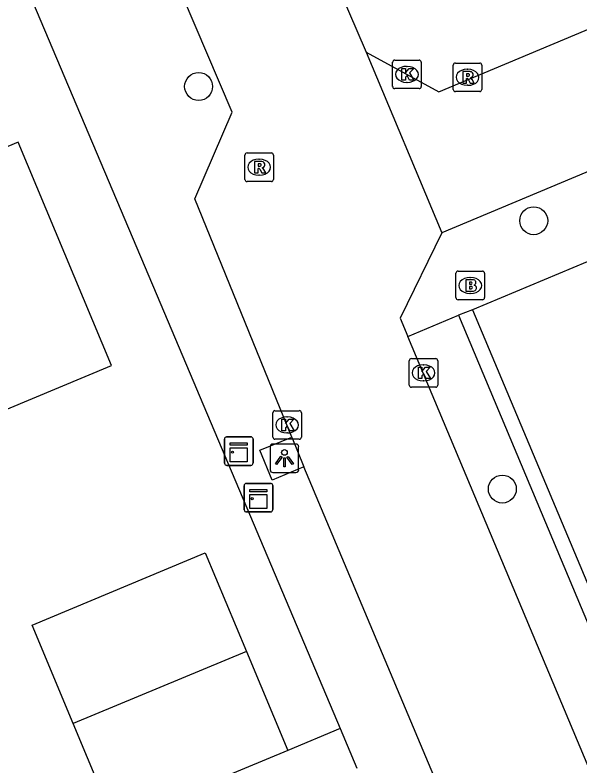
# Model space of a CAD drawing. Extents: x 157767 to 159171, y 387842 to 389425.
# Drawn here: x 158864.69 to 158884.47, y 388307.42 to 388333.68 of the extents above; entities that cross this region are included whole.
import ezdxf

# ---------------------------------------------------------------- set-up
doc = ezdxf.new("R2010")
doc.units = 0
for name, color, linetype in [('IMGEO_Boom', 7, 'Continuous'), ('IMGEO_Brandkraan', 7, 'Continuous'), ('IMGEO_Kast', 7, 'Continuous'), ('IMGEO_Kolk', 7, 'Continuous'), ('IMGEO_Lichtpunt', 7, 'Continuous'), ('IMGEO_Pand', 7, 'Continuous'), ('IMGEO_Rijbaan_lokaal_open', 7, 'Continuous'), ('IMGEO_Rioolput', 7, 'Continuous'), ('IMGEO_Voetpad_open', 7, 'Continuous')]:
    doc.layers.add(name, color=color, linetype=linetype)

msp = doc.modelspace()

# ---------------------------------------------------------------- linework, layer by layer
at = {"layer": 'IMGEO_Boom'}
for centre in [(158871.121, 388331.18), (158882.853, 388326.479), (158881.754, 388317.082)]:
    msp.add_circle(centre, 0.489, dxfattribs=at)
at = {"layer": 'IMGEO_Brandkraan'}
for p, q in [((158880.131, 388323.787), (158880.131, 388324.639)), ((158880.206, 388324.713), (158881.058, 388324.713)), ((158881.132, 388324.639), (158881.132, 388323.787)), ((158880.619, 388324.493), (158880.644, 388324.493)), ((158880.642, 388323.933), (158880.617, 388323.933)), ((158881.058, 388323.713), (158880.206, 388323.713))]:
    msp.add_line(p, q, dxfattribs=at)
for points in [[(158880.131, 388323.787), (158880.131, 388324.639)], [(158880.206, 388324.713), (158881.058, 388324.713)], [(158881.132, 388324.639), (158881.132, 388323.787)], [(158880.479, 388324.413), (158880.479, 388324.013), (158880.692, 388324.013)], [(158880.71, 388324.413), (158880.479, 388324.413)], [(158880.658, 388324.332), (158880.604, 388324.332), (158880.604, 388324.256)], [(158880.604, 388324.256), (158880.657, 388324.256)], [(158880.666, 388324.18), (158880.604, 388324.18), (158880.604, 388324.099)], [(158880.604, 388324.099), (158880.666, 388324.099)], [(158881.058, 388323.713), (158880.206, 388323.713)]]:
    msp.add_lwpolyline(points, dxfattribs=at)
for centre, radius, start, end in [((158880.208, 388324.637), 0.0765, 91.552, 178.448), ((158880.208, 388324.637), 0.0765, 91.552, 178.448), ((158881.056, 388324.637), 0.0765, 1.552, 88.448), ((158881.056, 388324.637), 0.0765, 1.552, 88.448), ((158880.659, 388324.294), 0.0379, 267.8285, 90.9355), ((158880.714, 388324.268), 0.145, 59.4692, 91.5367), ((158880.739, 388324.315), 0.0922, 285.5137, 58.1501), ((158880.667, 388324.139), 0.0404, 269.8759, 90.5077), ((158880.698, 388324.264), 0.251, 268.6676, 293.5347), ((158880.744, 388324.123), 0.105, 301.3115, 78.989), ((158880.208, 388323.789), 0.0765, 181.552, 268.448), ((158880.208, 388323.789), 0.0765, 181.552, 268.448), ((158881.056, 388323.789), 0.0765, 271.552, 358.448), ((158881.056, 388323.789), 0.0765, 271.552, 358.448)]:
    msp.add_arc(centre, radius, start, end, dxfattribs=at)
for centre, major_axis, ratio, start_param, end_param in [((158880.618, 388324.213), (-0.387, 0.002), 0.722429, 4.712389, 7.853982), ((158880.643, 388324.213), (-0.39, 0.002), 0.717154, 1.570796, 4.712389)]:
    msp.add_ellipse(centre, major_axis=major_axis, ratio=ratio, start_param=start_param, end_param=end_param, dxfattribs=at)
at = {"layer": 'IMGEO_Kast'}
for p, q in [((158872.028, 388317.987), (158872.028, 388318.828)), ((158872.028, 388318.828), (158872.028, 388317.987)), ((158872.103, 388318.912), (158872.944, 388318.912)), ((158872.944, 388318.912), (158872.103, 388318.912)), ((158873.028, 388318.837), (158873.028, 388317.996)), ((158873.028, 388317.996), (158873.028, 388318.837)), ((158872.953, 388317.912), (158872.112, 388317.912)), ((158872.112, 388317.912), (158872.953, 388317.912)), ((158872.717, 388316.356), (158872.717, 388317.197)), ((158872.717, 388317.197), (158872.717, 388316.356)), ((158872.792, 388317.281), (158873.633, 388317.281)), ((158873.633, 388317.281), (158872.792, 388317.281)), ((158873.717, 388317.206), (158873.717, 388316.365)), ((158873.717, 388316.365), (158873.717, 388317.206)), ((158873.642, 388316.281), (158872.801, 388316.281)), ((158872.801, 388316.281), (158873.642, 388316.281))]:
    msp.add_line(p, q, dxfattribs=at)
for points in [[(158872.223, 388318.702), (158872.823, 388318.702), (158872.823, 388318.617), (158872.223, 388318.617), (158872.223, 388318.702)], [(158872.223, 388318.527), (158872.823, 388318.527), (158872.823, 388318.038), (158872.223, 388318.038), (158872.223, 388318.527)], [(158872.912, 388317.071), (158873.512, 388317.071), (158873.512, 388316.986), (158872.912, 388316.986), (158872.912, 388317.071)], [(158872.912, 388316.896), (158873.512, 388316.896), (158873.512, 388316.407), (158872.912, 388316.407), (158872.912, 388316.896)]]:
    msp.add_lwpolyline(points, dxfattribs=at)
for centre in [(158872.307, 388318.376), (158872.996, 388316.745)]:
    msp.add_circle(centre, 0.0377, dxfattribs=at)
for centre, start, end in [((158872.106, 388318.834), 92.4484, 184.2845), ((158872.106, 388318.834), 92.4484, 184.2845), ((158872.95, 388318.834), 2.4484, 94.2845), ((158872.95, 388318.834), 2.4484, 94.2845), ((158872.106, 388317.99), 182.4484, 274.2845), ((158872.106, 388317.99), 182.4484, 274.2845), ((158872.95, 388317.99), 272.4484, 4.2845), ((158872.95, 388317.99), 272.4484, 4.2845), ((158872.795, 388317.203), 92.4484, 184.2845), ((158872.795, 388317.203), 92.4484, 184.2845), ((158873.639, 388317.203), 2.4484, 94.2845), ((158873.639, 388317.203), 2.4484, 94.2845), ((158872.795, 388316.359), 182.4484, 274.2845), ((158872.795, 388316.359), 182.4484, 274.2845), ((158873.639, 388316.359), 272.4484, 4.2845), ((158873.639, 388316.359), 272.4484, 4.2845)]:
    msp.add_arc(centre, 0.0779, start, end, dxfattribs=at)
at = {"layer": 'IMGEO_Kolk'}
for p, q in [((158877.915, 388331.179), (158877.915, 388332.031)), ((158877.99, 388332.105), (158878.842, 388332.105)), ((158878.403, 388331.885), (158878.428, 388331.885)), ((158878.916, 388332.031), (158878.916, 388331.179)), ((158878.842, 388331.105), (158877.99, 388331.105)), ((158878.426, 388331.325), (158878.401, 388331.325)), ((158878.57, 388321.649), (158879.422, 388321.649)), ((158878.495, 388320.723), (158878.495, 388321.575)), ((158878.983, 388321.429), (158879.008, 388321.429)), ((158879.496, 388321.575), (158879.496, 388320.723)), ((158879.006, 388320.869), (158878.981, 388320.869)), ((158879.422, 388320.649), (158878.57, 388320.649)), ((158873.794, 388319.827), (158874.646, 388319.827)), ((158873.719, 388318.901), (158873.719, 388319.753)), ((158874.207, 388319.607), (158874.232, 388319.607)), ((158874.72, 388319.753), (158874.72, 388318.901)), ((158874.23, 388319.047), (158874.205, 388319.047)), ((158874.646, 388318.827), (158873.794, 388318.827))]:
    msp.add_line(p, q, dxfattribs=at)
for points in [[(158877.915, 388331.179), (158877.915, 388332.031)], [(158877.99, 388332.105), (158878.842, 388332.105)], [(158878.916, 388332.031), (158878.916, 388331.179)], [(158878.236, 388331.805), (158878.359, 388331.805), (158878.359, 388331.654), (158878.489, 388331.805), (158878.653, 388331.805), (158878.507, 388331.654), (158878.66, 388331.405), (158878.508, 388331.405), (158878.423, 388331.569), (158878.359, 388331.502), (158878.359, 388331.405), (158878.236, 388331.405), (158878.236, 388331.805)], [(158878.842, 388331.105), (158877.99, 388331.105)], [(158878.57, 388321.649), (158879.422, 388321.649)], [(158878.495, 388320.723), (158878.495, 388321.575)], [(158879.496, 388321.575), (158879.496, 388320.723)], [(158878.816, 388321.349), (158878.939, 388321.349), (158878.939, 388321.198), (158879.069, 388321.349), (158879.233, 388321.349), (158879.087, 388321.198), (158879.24, 388320.949), (158879.088, 388320.949), (158879.003, 388321.113), (158878.939, 388321.046), (158878.939, 388320.949), (158878.816, 388320.949), (158878.816, 388321.349)], [(158879.422, 388320.649), (158878.57, 388320.649)], [(158873.794, 388319.827), (158874.646, 388319.827)], [(158873.719, 388318.901), (158873.719, 388319.753)], [(158874.72, 388319.753), (158874.72, 388318.901)], [(158874.04, 388319.527), (158874.163, 388319.527), (158874.163, 388319.376), (158874.293, 388319.527), (158874.457, 388319.527), (158874.311, 388319.376), (158874.464, 388319.127), (158874.312, 388319.127), (158874.227, 388319.291), (158874.163, 388319.224), (158874.163, 388319.127), (158874.04, 388319.127), (158874.04, 388319.527)], [(158874.646, 388318.827), (158873.794, 388318.827)]]:
    msp.add_lwpolyline(points, dxfattribs=at)
for centre, start, end in [((158877.992, 388332.029), 91.552, 178.448), ((158877.992, 388332.029), 91.552, 178.448), ((158878.84, 388332.029), 1.552, 88.448), ((158878.84, 388332.029), 1.552, 88.448), ((158877.992, 388331.181), 181.552, 268.448), ((158877.992, 388331.181), 181.552, 268.448), ((158878.84, 388331.181), 271.552, 358.448), ((158878.84, 388331.181), 271.552, 358.448), ((158878.572, 388321.573), 91.552, 178.448), ((158878.572, 388321.573), 91.552, 178.448), ((158879.42, 388321.573), 1.552, 88.448), ((158879.42, 388321.573), 1.552, 88.448), ((158878.572, 388320.725), 181.552, 268.448), ((158878.572, 388320.725), 181.552, 268.448), ((158879.42, 388320.725), 271.552, 358.448), ((158879.42, 388320.725), 271.552, 358.448), ((158873.796, 388319.751), 91.552, 178.448), ((158873.796, 388319.751), 91.552, 178.448), ((158874.644, 388319.751), 1.552, 88.448), ((158874.644, 388319.751), 1.552, 88.448), ((158873.796, 388318.903), 181.552, 268.448), ((158873.796, 388318.903), 181.552, 268.448), ((158874.644, 388318.903), 271.552, 358.448), ((158874.644, 388318.903), 271.552, 358.448)]:
    msp.add_arc(centre, 0.0765, start, end, dxfattribs=at)
for centre, major_axis, ratio, start_param, end_param in [((158878.402, 388331.605), (-0.387, 0.002), 0.722429, 4.712389, 7.853982), ((158878.427, 388331.605), (-0.39, 0.002), 0.717154, 1.570796, 4.712389), ((158878.982, 388321.149), (-0.387, 0.002), 0.722429, 4.712389, 7.853982), ((158879.007, 388321.149), (-0.39, 0.002), 0.717154, 1.570796, 4.712389), ((158874.206, 388319.327), (-0.387, 0.002), 0.722429, 4.712389, 7.853982), ((158874.231, 388319.327), (-0.39, 0.002), 0.717154, 1.570796, 4.712389)]:
    msp.add_ellipse(centre, major_axis=major_axis, ratio=ratio, start_param=start_param, end_param=end_param, dxfattribs=at)
at = {"layer": 'IMGEO_Lichtpunt'}
for p, q in [((158873.628, 388318.565), (158873.628, 388317.758)), ((158873.628, 388318.565), (158873.628, 388317.758)), ((158874.53, 388318.66), (158873.722, 388318.66)), ((158874.53, 388318.66), (158873.722, 388318.66)), ((158874.624, 388317.758), (158874.624, 388318.565)), ((158874.624, 388317.758), (158874.624, 388318.565)), ((158873.722, 388317.664), (158874.53, 388317.664)), ((158873.722, 388317.664), (158874.53, 388317.664))]:
    msp.add_line(p, q, dxfattribs=at)
for points in [[(158874.002, 388318.229), (158874.041, 388318.201), (158873.853, 388317.939), (158873.815, 388317.966), (158874.002, 388318.229)], [(158874.214, 388318.201), (158874.252, 388318.228), (158874.439, 388317.966), (158874.4, 388317.938), (158874.214, 388318.201)], [(158874.104, 388318.181), (158874.151, 388318.181), (158874.151, 388317.859), (158874.104, 388317.859), (158874.104, 388318.181)]]:
    msp.add_lwpolyline(points, dxfattribs=at)
msp.add_circle((158874.127, 388318.363), 0.0994, dxfattribs=at)
for centre, start, end in [((158873.722, 388318.565), 90, 180), ((158873.722, 388318.565), 90, 180), ((158874.53, 388318.565), 0, 90), ((158874.53, 388318.565), 0, 90), ((158873.722, 388317.758), 180, 270), ((158873.722, 388317.758), 180, 270), ((158874.53, 388317.758), 270, 0), ((158874.53, 388317.758), 270, 360)]:
    msp.add_arc(centre, 0.0946, start, end, dxfattribs=at)
at = {"layer": 'IMGEO_Pand'}
for points in [[(158861.936, 388320.454), (158862.517, 388319.091), (158863.455, 388319.482), (158868.069, 388321.406), (158864.805, 388329.233), (158861.425, 388327.823), (158860.853, 388329.195), (158858.608, 388328.259)], [(158866.732, 388308.875), (158865.295, 388312.319), (158871.355, 388314.846), (158872.793, 388311.398)], [(158872.793, 388311.398), (158866.732, 388308.875)], [(158872.793, 388311.398), (158874.241, 388307.926)], [(158868.182, 388305.399), (158866.732, 388308.875)], [(158874.241, 388307.926), (158868.182, 388305.399)]]:
    msp.add_lwpolyline(points, dxfattribs=at)
at = {"layer": 'IMGEO_Rijbaan_lokaal_open'}
for points in [[(158873.925, 388339.494), (158876.988, 388332.381)], [(158874.379, 388318.905), (158870.99, 388327.245), (158872.301, 388330.286), (158869.266, 388337.403)], [(158876.988, 388332.381), (158879.529, 388330.996), (158885.885, 388333.656)], [(158876.988, 388332.381), (158879.641, 388326.056)], [(158889.672, 388330.256), (158887.633, 388329.402), (158879.641, 388326.056)], [(158879.641, 388326.056), (158878.181, 388323.066), (158878.449, 388322.427)], [(158890.42, 388293.888), (158878.449, 388322.427)], [(158874.379, 388318.905), (158874.805, 388317.855)], [(158884.057, 388295.857), (158874.805, 388317.855)]]:
    msp.add_lwpolyline(points, dxfattribs=at)
at = {"layer": 'IMGEO_Rioolput'}
for p, q in [((158880.035, 388331.076), (158880.035, 388331.928)), ((158880.11, 388332.002), (158880.962, 388332.002)), ((158881.036, 388331.928), (158881.036, 388331.076)), ((158880.523, 388331.782), (158880.548, 388331.782)), ((158880.546, 388331.222), (158880.521, 388331.222)), ((158880.962, 388331.002), (158880.11, 388331.002)), ((158872.741, 388327.926), (158872.741, 388328.778)), ((158872.816, 388328.852), (158873.668, 388328.852)), ((158873.742, 388328.778), (158873.742, 388327.926)), ((158873.229, 388328.632), (158873.254, 388328.632)), ((158873.252, 388328.072), (158873.227, 388328.072)), ((158873.668, 388327.852), (158872.816, 388327.852))]:
    msp.add_line(p, q, dxfattribs=at)
for points in [[(158880.035, 388331.076), (158880.035, 388331.928)], [(158880.11, 388332.002), (158880.962, 388332.002)], [(158881.036, 388331.928), (158881.036, 388331.076)], [(158880.624, 388331.7), (158880.372, 388331.702), (158880.372, 388331.302)], [(158880.55, 388331.621), (158880.496, 388331.621), (158880.496, 388331.54)], [(158880.372, 388331.302), (158880.496, 388331.302), (158880.496, 388331.464), (158880.507, 388331.464)], [(158880.496, 388331.54), (158880.548, 388331.54)], [(158880.554, 388331.435), (158880.625, 388331.302), (158880.765, 388331.302), (158880.7, 388331.428)], [(158880.962, 388331.002), (158880.11, 388331.002)], [(158872.741, 388327.926), (158872.741, 388328.778)], [(158872.816, 388328.852), (158873.668, 388328.852)], [(158873.742, 388328.778), (158873.742, 388327.926)], [(158873.33, 388328.55), (158873.078, 388328.552), (158873.078, 388328.152)], [(158873.256, 388328.471), (158873.202, 388328.471), (158873.202, 388328.39)], [(158873.078, 388328.152), (158873.202, 388328.152), (158873.202, 388328.314), (158873.213, 388328.314)], [(158873.202, 388328.39), (158873.254, 388328.39)], [(158873.26, 388328.285), (158873.331, 388328.152), (158873.471, 388328.152), (158873.406, 388328.278)], [(158873.668, 388327.852), (158872.816, 388327.852)]]:
    msp.add_lwpolyline(points, dxfattribs=at)
for centre, radius, start, end in [((158880.112, 388331.926), 0.0765, 91.552, 178.448), ((158880.112, 388331.926), 0.0765, 91.552, 178.448), ((158880.96, 388331.926), 0.0765, 1.552, 88.448), ((158880.96, 388331.926), 0.0765, 1.552, 88.448), ((158880.556, 388331.525), 0.0964, 77.0061, 93.1865), ((158880.57, 388331.582), 0.0378, 276.6634, 79.6772), ((158880.623, 388331.59), 0.109, 350.3612, 89.416), ((158880.506, 388331.411), 0.0533, 26.0293, 88.6989), ((158880.532, 388331.729), 0.19, 274.7715, 282.9687), ((158880.621, 388331.59), 0.112, 277.5842, 350.9817), ((158880.605, 388331.375), 0.108, 29.5134, 73.7905), ((158880.112, 388331.078), 0.0765, 181.552, 268.448), ((158880.112, 388331.078), 0.0765, 181.552, 268.448), ((158880.96, 388331.078), 0.0765, 271.552, 358.448), ((158880.96, 388331.078), 0.0765, 271.552, 358.448), ((158872.818, 388328.776), 0.0765, 91.552, 178.448), ((158872.818, 388328.776), 0.0765, 91.552, 178.448), ((158873.666, 388328.776), 0.0765, 1.552, 88.448), ((158873.666, 388328.776), 0.0765, 1.552, 88.448), ((158873.262, 388328.375), 0.0964, 77.0061, 93.1865), ((158873.276, 388328.432), 0.0378, 276.6634, 79.6772), ((158873.329, 388328.44), 0.109, 350.3612, 89.416), ((158873.212, 388328.261), 0.0533, 26.0293, 88.6989), ((158873.238, 388328.579), 0.19, 274.7715, 282.9687), ((158873.327, 388328.44), 0.112, 277.5842, 350.9817), ((158873.311, 388328.225), 0.108, 29.5134, 73.7905), ((158872.818, 388327.928), 0.0765, 181.552, 268.448), ((158872.818, 388327.928), 0.0765, 181.552, 268.448), ((158873.666, 388327.928), 0.0765, 271.552, 358.448), ((158873.666, 388327.928), 0.0765, 271.552, 358.448)]:
    msp.add_arc(centre, radius, start, end, dxfattribs=at)
for centre, major_axis, ratio, start_param, end_param in [((158880.522, 388331.502), (-0.387, 0.002), 0.722429, 4.712389, 7.853982), ((158880.547, 388331.502), (-0.39, 0.002), 0.717154, 1.570796, 4.712389), ((158873.228, 388328.352), (-0.387, 0.002), 0.722429, 4.712389, 7.853982), ((158873.253, 388328.352), (-0.39, 0.002), 0.717154, 1.570796, 4.712389)]:
    msp.add_ellipse(centre, major_axis=major_axis, ratio=ratio, start_param=start_param, end_param=end_param, dxfattribs=at)
at = {"layer": 'IMGEO_Voetpad_open'}
for points in [[(158937.383, 388347.046), (158888.736, 388326.717), (158880.705, 388323.361)], [(158864.471, 388336.155), (158869.927, 388323.243), (158873.158, 388315.598), (158876.076, 388308.691)], [(158880.705, 388323.361), (158880.218, 388323.17)], [(158880.705, 388323.361), (158893.823, 388292.144)], [(158878.449, 388322.427), (158880.218, 388323.17)], [(158880.218, 388323.17), (158892.189, 388294.632), (158890.42, 388293.888)], [(158874.805, 388317.855), (158873.696, 388317.391), (158873.27, 388318.441), (158874.379, 388318.905)], [(158876.076, 388308.691), (158874.241, 388307.926)], [(158876.076, 388308.691), (158876.66, 388307.31)]]:
    msp.add_lwpolyline(points, dxfattribs=at)

doc.saveas('drawing.dxf')
